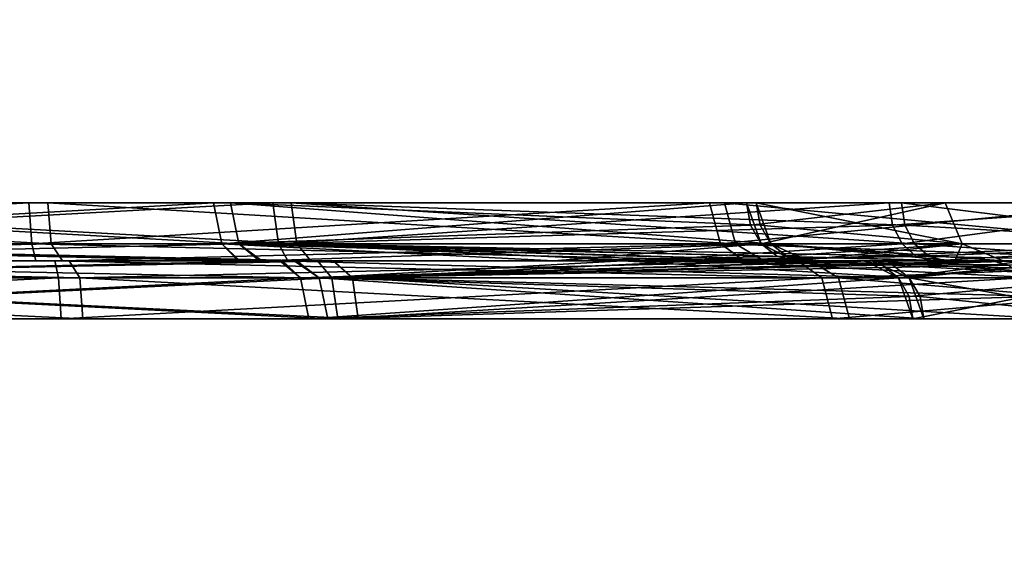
# Model space of a CAD drawing. Header units: millimetres. Extents: x -150 to 150, y -85 to 1149.
# Tile 425 of 656: x -62.23 to -61.719, y 1008.85 to 1009.125. Entities that reach past the tile are written whole.
import ezdxf

# ---------------------------------------------------------------- set-up
doc = ezdxf.new("R2010")
doc.units = ezdxf.units.MM
doc.header["$LTSCALE"] = 21.359881
for name, color, linetype in [('3175', 7, 'CONTINUOUS'), ('3176', 7, 'CONTINUOUS'), ('3177', 7, 'CONTINUOUS'), ('3178', 7, 'CONTINUOUS'), ('3179', 7, 'CONTINUOUS'), ('3180', 7, 'CONTINUOUS'), ('3181', 7, 'CONTINUOUS'), ('3182', 7, 'CONTINUOUS'), ('3216', 7, 'CONTINUOUS'), ('3217', 7, 'CONTINUOUS'), ('3218', 7, 'CONTINUOUS'), ('3219', 7, 'CONTINUOUS'), ('3220', 7, 'CONTINUOUS'), ('3221', 7, 'CONTINUOUS'), ('3222', 7, 'CONTINUOUS'), ('3223', 7, 'CONTINUOUS'), ('6127', 7, 'CONTINUOUS'), ('6128', 7, 'CONTINUOUS'), ('6129', 7, 'CONTINUOUS'), ('6130', 7, 'CONTINUOUS'), ('6131', 7, 'CONTINUOUS'), ('6132', 7, 'CONTINUOUS'), ('6133', 7, 'CONTINUOUS'), ('6134', 7, 'CONTINUOUS'), ('6168', 7, 'CONTINUOUS'), ('6169', 7, 'CONTINUOUS'), ('6170', 7, 'CONTINUOUS'), ('6171', 7, 'CONTINUOUS'), ('6172', 7, 'CONTINUOUS'), ('6173', 7, 'CONTINUOUS'), ('6174', 7, 'CONTINUOUS'), ('6175', 7, 'CONTINUOUS'), ('9025', 7, 'CONTINUOUS')]:
    doc.layers.add(name, color=color, linetype=linetype)

msp = doc.modelspace()

# ---------------------------------------------------------------- linework, layer by layer
at = {"layer": '3175', "linetype": 'CONTINUOUS'}
for points in [[(-62.07454, 1008.99121, 191.02114), (-62.49438, 1008.99121, 190.90563), (-62.07009, 1008.97, 191.01356), (-62.07454, 1008.99121, 191.02114)], [(-62.07009, 1008.97, 191.01356), (-62.49438, 1008.99121, 190.90563), (-62.49432, 1008.97, 190.89684), (-62.07009, 1008.97, 191.01356)], [(-61.76869, 1008.99121, 191.33109), (-62.07454, 1008.99121, 191.02114), (-61.76304, 1008.98148, 191.32788), (-61.76869, 1008.99121, 191.33109)], [(-61.76304, 1008.98148, 191.32788), (-62.07454, 1008.99121, 191.02114), (-61.76106, 1008.97, 191.32675), (-61.76304, 1008.98148, 191.32788)], [(-61.76106, 1008.97, 191.32675), (-62.07454, 1008.99121, 191.02114), (-62.07009, 1008.97, 191.01356), (-61.76106, 1008.97, 191.32675)]]:
    msp.add_3dface(points, dxfattribs=at)
at = {"layer": '3176', "linetype": 'CONTINUOUS'}
for points in [[(-62.49627, 1009, 190.92683), (-62.49438, 1008.99121, 190.90563), (-62.08763, 1009, 191.03806), (-62.49627, 1009, 190.92683)], [(-62.49438, 1008.99121, 190.90563), (-62.07454, 1008.99121, 191.02114), (-62.08763, 1009, 191.03806), (-62.49438, 1008.99121, 190.90563)], [(-62.08763, 1009, 191.03806), (-62.07454, 1008.99121, 191.02114), (-61.91727, 1009, 191.16991), (-62.08763, 1009, 191.03806)], [(-62.07454, 1008.99121, 191.02114), (-61.76869, 1008.99121, 191.33109), (-61.91727, 1009, 191.16991), (-62.07454, 1008.99121, 191.02114)], [(-61.91727, 1009, 191.16991), (-61.76869, 1008.99121, 191.33109), (-61.77715, 1008.99772, 191.3359), (-61.91727, 1009, 191.16991)], [(-61.78714, 1009, 191.34158), (-61.91727, 1009, 191.16991), (-61.77715, 1008.99772, 191.3359), (-61.78714, 1009, 191.34158)]]:
    msp.add_3dface(points, dxfattribs=at)
at = {"layer": '3177', "linetype": 'CONTINUOUS'}
for points in [[(-62.50562, 1008.99121, 192.58802), (-62.08427, 1008.99121, 192.47813), (-62.50568, 1008.97, 192.59681), (-62.50562, 1008.99121, 192.58802)], [(-62.50568, 1008.97, 192.59681), (-62.08427, 1008.99121, 192.47813), (-62.07993, 1008.97, 192.48577), (-62.50568, 1008.97, 192.59681)], [(-62.08427, 1008.99121, 192.47813), (-61.77431, 1008.99121, 192.17229), (-62.07993, 1008.97, 192.48577), (-62.08427, 1008.99121, 192.47813)], [(-62.07993, 1008.97, 192.48577), (-61.77431, 1008.99121, 192.17229), (-61.76673, 1008.97, 192.17673), (-62.07993, 1008.97, 192.48577)], [(-61.77431, 1008.99121, 192.17229), (-61.65881, 1008.99121, 191.75245), (-61.76673, 1008.97, 192.17673), (-61.77431, 1008.99121, 192.17229)], [(-61.76869, 1008.99121, 191.33109), (-61.76304, 1008.98148, 191.32788), (-61.65002, 1008.97, 191.7525), (-61.76869, 1008.99121, 191.33109)], [(-61.65881, 1008.99121, 191.75245), (-61.76869, 1008.99121, 191.33109), (-61.65002, 1008.97, 191.7525), (-61.65881, 1008.99121, 191.75245)], [(-61.76673, 1008.97, 192.17673), (-61.65881, 1008.99121, 191.75245), (-61.65002, 1008.97, 191.7525), (-61.76673, 1008.97, 192.17673)], [(-61.76304, 1008.98148, 191.32788), (-61.76106, 1008.97, 191.32675), (-61.65002, 1008.97, 191.7525), (-61.76304, 1008.98148, 191.32788)]]:
    msp.add_3dface(points, dxfattribs=at)
at = {"layer": '3178', "linetype": 'CONTINUOUS'}
for points in [[(-62.08427, 1008.99121, 192.47813), (-62.50562, 1008.99121, 192.58802), (-62.50373, 1009, 192.56682), (-62.08427, 1008.99121, 192.47813)], [(-62.09367, 1009, 192.45907), (-62.08427, 1008.99121, 192.47813), (-62.50373, 1009, 192.56682), (-62.09367, 1009, 192.45907)], [(-61.77431, 1008.99121, 192.17229), (-62.08427, 1008.99121, 192.47813), (-62.09367, 1009, 192.45907), (-61.77431, 1008.99121, 192.17229)], [(-61.79177, 1009, 192.16011), (-61.77431, 1008.99121, 192.17229), (-62.09367, 1009, 192.45907), (-61.79177, 1009, 192.16011)], [(-61.68002, 1009, 191.75264), (-61.77431, 1008.99121, 192.17229), (-61.79177, 1009, 192.16011), (-61.68002, 1009, 191.75264)], [(-61.78714, 1009, 191.34158), (-61.77715, 1008.99772, 191.3359), (-61.65881, 1008.99121, 191.75245), (-61.78714, 1009, 191.34158)], [(-61.78714, 1009, 191.34158), (-61.65881, 1008.99121, 191.75245), (-61.68002, 1009, 191.75264), (-61.78714, 1009, 191.34158)], [(-61.65881, 1008.99121, 191.75245), (-61.77431, 1008.99121, 192.17229), (-61.68002, 1009, 191.75264), (-61.65881, 1008.99121, 191.75245)], [(-61.77715, 1008.99772, 191.3359), (-61.76869, 1008.99121, 191.33109), (-61.65881, 1008.99121, 191.75245), (-61.77715, 1008.99772, 191.3359)]]:
    msp.add_3dface(points, dxfattribs=at)
at = {"layer": '3179', "linetype": 'CONTINUOUS'}
for points in [[(-62.49493, 1009.00879, 190.98805), (-62.11622, 1009.00879, 191.09225), (-62.49499, 1009.03, 190.99684), (-62.49493, 1009.00879, 190.98805)], [(-62.49499, 1009.03, 190.99684), (-62.11622, 1009.00879, 191.09225), (-62.12067, 1009.03, 191.09983), (-62.49499, 1009.03, 190.99684)], [(-61.846, 1009.01852, 191.37504), (-61.84799, 1009.03, 191.37617), (-62.12067, 1009.03, 191.09983), (-61.846, 1009.01852, 191.37504)], [(-61.84035, 1009.00879, 191.37183), (-61.846, 1009.01852, 191.37504), (-62.12067, 1009.03, 191.09983), (-61.84035, 1009.00879, 191.37183)], [(-62.11622, 1009.00879, 191.09225), (-61.84035, 1009.00879, 191.37183), (-62.12067, 1009.03, 191.09983), (-62.11622, 1009.00879, 191.09225)]]:
    msp.add_3dface(points, dxfattribs=at)
at = {"layer": '3180', "linetype": 'CONTINUOUS'}
for points in [[(-62.11622, 1009.00879, 191.09225), (-62.49493, 1009.00879, 190.98805), (-62.10563, 1009, 191.07387), (-62.11622, 1009.00879, 191.09225)], [(-62.10563, 1009, 191.07387), (-62.49493, 1009.00879, 190.98805), (-62.49339, 1009, 190.96685), (-62.10563, 1009, 191.07387)], [(-61.84035, 1009.00879, 191.37183), (-62.11622, 1009.00879, 191.09225), (-61.83189, 1009.00228, 191.36702), (-61.84035, 1009.00879, 191.37183)], [(-61.82191, 1009, 191.36135), (-62.11622, 1009.00879, 191.09225), (-62.10563, 1009, 191.07387), (-61.82191, 1009, 191.36135)], [(-62.11622, 1009.00879, 191.09225), (-61.82191, 1009, 191.36135), (-61.83189, 1009.00228, 191.36702), (-62.11622, 1009.00879, 191.09225)]]:
    msp.add_3dface(points, dxfattribs=at)
at = {"layer": '3181', "linetype": 'CONTINUOUS'}
for points in [[(-62.12501, 1009.00879, 192.40647), (-62.50507, 1009.00879, 192.50559), (-62.12935, 1009.03, 192.39883), (-62.12501, 1009.00879, 192.40647)], [(-62.12935, 1009.03, 192.39883), (-62.50507, 1009.00879, 192.50559), (-62.50501, 1009.03, 192.49681), (-62.12935, 1009.03, 192.39883)], [(-61.853, 1009.03, 192.12616), (-62.12501, 1009.00879, 192.40647), (-62.12935, 1009.03, 192.39883), (-61.853, 1009.03, 192.12616)], [(-61.84542, 1009.00879, 192.1306), (-62.12501, 1009.00879, 192.40647), (-61.853, 1009.03, 192.12616), (-61.84542, 1009.00879, 192.1306)], [(-61.75002, 1009.03, 191.75184), (-61.84542, 1009.00879, 192.1306), (-61.853, 1009.03, 192.12616), (-61.75002, 1009.03, 191.75184)], [(-61.84799, 1009.03, 191.37617), (-61.846, 1009.01852, 191.37504), (-61.74123, 1009.00879, 191.75189), (-61.84799, 1009.03, 191.37617)], [(-61.84799, 1009.03, 191.37617), (-61.74123, 1009.00879, 191.75189), (-61.75002, 1009.03, 191.75184), (-61.84799, 1009.03, 191.37617)], [(-61.74123, 1009.00879, 191.75189), (-61.84542, 1009.00879, 192.1306), (-61.75002, 1009.03, 191.75184), (-61.74123, 1009.00879, 191.75189)], [(-61.846, 1009.01852, 191.37504), (-61.84035, 1009.00879, 191.37183), (-61.74123, 1009.00879, 191.75189), (-61.846, 1009.01852, 191.37504)]]:
    msp.add_3dface(points, dxfattribs=at)
at = {"layer": '3182', "linetype": 'CONTINUOUS'}
for points in [[(-62.50661, 1009, 192.5268), (-62.50507, 1009.00879, 192.50559), (-62.11567, 1009, 192.42557), (-62.50661, 1009, 192.5268)], [(-62.50507, 1009.00879, 192.50559), (-62.12501, 1009.00879, 192.40647), (-62.11567, 1009, 192.42557), (-62.50507, 1009.00879, 192.50559)], [(-62.12501, 1009.00879, 192.40647), (-61.84542, 1009.00879, 192.1306), (-61.82817, 1009, 192.14312), (-62.12501, 1009.00879, 192.40647)], [(-62.11567, 1009, 192.42557), (-62.12501, 1009.00879, 192.40647), (-61.82817, 1009, 192.14312), (-62.11567, 1009, 192.42557)], [(-61.84542, 1009.00879, 192.1306), (-61.74123, 1009.00879, 191.75189), (-61.72004, 1009, 191.7545), (-61.84542, 1009.00879, 192.1306)], [(-61.82817, 1009, 192.14312), (-61.84542, 1009.00879, 192.1306), (-61.72004, 1009, 191.7545), (-61.82817, 1009, 192.14312)], [(-61.84035, 1009.00879, 191.37183), (-61.83189, 1009.00228, 191.36702), (-61.74498, 1009, 191.55101), (-61.84035, 1009.00879, 191.37183)], [(-61.74123, 1009.00879, 191.75189), (-61.84035, 1009.00879, 191.37183), (-61.74498, 1009, 191.55101), (-61.74123, 1009.00879, 191.75189)], [(-61.72004, 1009, 191.7545), (-61.74123, 1009.00879, 191.75189), (-61.74498, 1009, 191.55101), (-61.72004, 1009, 191.7545)], [(-61.83189, 1009.00228, 191.36702), (-61.82191, 1009, 191.36135), (-61.74498, 1009, 191.55101), (-61.83189, 1009.00228, 191.36702)]]:
    msp.add_3dface(points, dxfattribs=at)
at = {"layer": '3216', "linetype": 'CONTINUOUS'}
for points in [[(-62.50562, 1008.99121, 409.09437), (-62.08427, 1008.99121, 408.98448), (-62.50568, 1008.97, 409.10316), (-62.50562, 1008.99121, 409.09437)], [(-62.50568, 1008.97, 409.10316), (-62.08427, 1008.99121, 408.98448), (-62.07993, 1008.97, 408.99212), (-62.50568, 1008.97, 409.10316)], [(-62.08427, 1008.99121, 408.98448), (-61.77431, 1008.99121, 408.67864), (-62.07993, 1008.97, 408.99212), (-62.08427, 1008.99121, 408.98448)], [(-61.77431, 1008.99121, 408.67864), (-61.7687, 1008.98148, 408.68193), (-62.07993, 1008.97, 408.99212), (-61.77431, 1008.99121, 408.67864)], [(-61.7687, 1008.98148, 408.68193), (-61.76673, 1008.97, 408.68308), (-62.07993, 1008.97, 408.99212), (-61.7687, 1008.98148, 408.68193)]]:
    msp.add_3dface(points, dxfattribs=at)
at = {"layer": '3217', "linetype": 'CONTINUOUS'}
for points in [[(-62.08427, 1008.99121, 408.98448), (-62.50562, 1008.99121, 409.09437), (-62.09505, 1009, 408.96621), (-62.08427, 1008.99121, 408.98448)], [(-62.09505, 1009, 408.96621), (-62.50562, 1008.99121, 409.09437), (-62.5038, 1009, 409.07317), (-62.09505, 1009, 408.96621)], [(-61.79261, 1009, 408.66791), (-62.08427, 1008.99121, 408.98448), (-62.09505, 1009, 408.96621), (-61.79261, 1009, 408.66791)], [(-62.08427, 1008.99121, 408.98448), (-61.79261, 1009, 408.66791), (-61.78271, 1008.99772, 408.67372), (-62.08427, 1008.99121, 408.98448)], [(-61.77431, 1008.99121, 408.67864), (-62.08427, 1008.99121, 408.98448), (-61.78271, 1008.99772, 408.67372), (-61.77431, 1008.99121, 408.67864)]]:
    msp.add_3dface(points, dxfattribs=at)
at = {"layer": '3218', "linetype": 'CONTINUOUS'}
for points in [[(-62.07454, 1008.99121, 407.52749), (-62.49438, 1008.99121, 407.41198), (-62.07009, 1008.97, 407.51991), (-62.07454, 1008.99121, 407.52749)], [(-62.07009, 1008.97, 407.51991), (-62.49438, 1008.99121, 407.41198), (-62.49432, 1008.97, 407.40319), (-62.07009, 1008.97, 407.51991)], [(-61.76869, 1008.99121, 407.83745), (-62.07454, 1008.99121, 407.52749), (-61.76106, 1008.97, 407.8331), (-61.76869, 1008.99121, 407.83745)], [(-61.76106, 1008.97, 407.8331), (-62.07454, 1008.99121, 407.52749), (-62.07009, 1008.97, 407.51991), (-61.76106, 1008.97, 407.8331)], [(-61.7687, 1008.98148, 408.68193), (-61.77431, 1008.99121, 408.67864), (-61.65881, 1008.99121, 408.2588), (-61.7687, 1008.98148, 408.68193)], [(-61.76673, 1008.97, 408.68308), (-61.7687, 1008.98148, 408.68193), (-61.65881, 1008.99121, 408.2588), (-61.76673, 1008.97, 408.68308)], [(-61.65881, 1008.99121, 408.2588), (-61.76869, 1008.99121, 407.83745), (-61.65002, 1008.97, 408.25885), (-61.65881, 1008.99121, 408.2588)], [(-61.65002, 1008.97, 408.25885), (-61.76869, 1008.99121, 407.83745), (-61.76106, 1008.97, 407.8331), (-61.65002, 1008.97, 408.25885)], [(-61.76673, 1008.97, 408.68308), (-61.65881, 1008.99121, 408.2588), (-61.65002, 1008.97, 408.25885), (-61.76673, 1008.97, 408.68308)]]:
    msp.add_3dface(points, dxfattribs=at)
at = {"layer": '3219', "linetype": 'CONTINUOUS'}
for points in [[(-62.4962, 1009, 407.43318), (-62.49438, 1008.99121, 407.41198), (-62.08634, 1009, 407.54516), (-62.4962, 1009, 407.43318)], [(-62.49438, 1008.99121, 407.41198), (-62.07454, 1008.99121, 407.52749), (-62.08634, 1009, 407.54516), (-62.49438, 1008.99121, 407.41198)], [(-62.08634, 1009, 407.54516), (-62.07454, 1008.99121, 407.52749), (-61.788, 1009, 407.84641), (-62.08634, 1009, 407.54516)], [(-62.07454, 1008.99121, 407.52749), (-61.76869, 1008.99121, 407.83745), (-61.788, 1009, 407.84641), (-62.07454, 1008.99121, 407.52749)], [(-61.78271, 1008.99772, 408.67372), (-61.79261, 1009, 408.66791), (-61.70901, 1009, 408.46937), (-61.78271, 1008.99772, 408.67372)], [(-61.788, 1009, 407.84641), (-61.76869, 1008.99121, 407.83745), (-61.68, 1009, 408.25591), (-61.788, 1009, 407.84641)], [(-61.77431, 1008.99121, 408.67864), (-61.78271, 1008.99772, 408.67372), (-61.70901, 1009, 408.46937), (-61.77431, 1008.99121, 408.67864)], [(-61.65881, 1008.99121, 408.2588), (-61.77431, 1008.99121, 408.67864), (-61.70901, 1009, 408.46937), (-61.65881, 1008.99121, 408.2588)], [(-61.76869, 1008.99121, 407.83745), (-61.65881, 1008.99121, 408.2588), (-61.68, 1009, 408.25591), (-61.76869, 1008.99121, 407.83745)]]:
    msp.add_3dface(points, dxfattribs=at)
at = {"layer": '3220', "linetype": 'CONTINUOUS'}
for points in [[(-62.12501, 1009.00879, 408.91282), (-62.50507, 1009.00879, 409.01195), (-62.12935, 1009.03, 408.90519), (-62.12501, 1009.00879, 408.91282)], [(-62.12935, 1009.03, 408.90519), (-62.50507, 1009.00879, 409.01195), (-62.50501, 1009.03, 409.00316), (-62.12935, 1009.03, 408.90519)], [(-61.853, 1009.03, 408.63251), (-62.12501, 1009.00879, 408.91282), (-62.12935, 1009.03, 408.90519), (-61.853, 1009.03, 408.63251)], [(-61.85103, 1009.01852, 408.63366), (-62.12501, 1009.00879, 408.91282), (-61.853, 1009.03, 408.63251), (-61.85103, 1009.01852, 408.63366)], [(-61.84542, 1009.00879, 408.63695), (-62.12501, 1009.00879, 408.91282), (-61.85103, 1009.01852, 408.63366), (-61.84542, 1009.00879, 408.63695)]]:
    msp.add_3dface(points, dxfattribs=at)
at = {"layer": '3221', "linetype": 'CONTINUOUS'}
for points in [[(-62.50729, 1009, 409.03314), (-62.50507, 1009.00879, 409.01195), (-62.11667, 1009, 408.93248), (-62.50729, 1009, 409.03314)], [(-62.50507, 1009.00879, 409.01195), (-62.12501, 1009.00879, 408.91282), (-62.11667, 1009, 408.93248), (-62.50507, 1009.00879, 409.01195)], [(-62.12501, 1009.00879, 408.91282), (-61.84542, 1009.00879, 408.63695), (-61.95291, 1009, 408.80913), (-62.12501, 1009.00879, 408.91282)], [(-62.11667, 1009, 408.93248), (-62.12501, 1009.00879, 408.91282), (-61.95291, 1009, 408.80913), (-62.11667, 1009, 408.93248)], [(-61.95291, 1009, 408.80913), (-61.84542, 1009.00879, 408.63695), (-61.83702, 1009.00228, 408.64187), (-61.95291, 1009, 408.80913)], [(-61.82712, 1009, 408.64768), (-61.95291, 1009, 408.80913), (-61.83702, 1009.00228, 408.64187), (-61.82712, 1009, 408.64768)]]:
    msp.add_3dface(points, dxfattribs=at)
at = {"layer": '3222', "linetype": 'CONTINUOUS'}
for points in [[(-62.49493, 1009.00879, 407.49441), (-62.11622, 1009.00879, 407.5986), (-62.49499, 1009.03, 407.50319), (-62.49493, 1009.00879, 407.49441)], [(-62.49499, 1009.03, 407.50319), (-62.11622, 1009.00879, 407.5986), (-62.12067, 1009.03, 407.60618), (-62.49499, 1009.03, 407.50319)], [(-62.11622, 1009.00879, 407.5986), (-61.84035, 1009.00879, 407.87818), (-62.12067, 1009.03, 407.60618), (-62.11622, 1009.00879, 407.5986)], [(-62.12067, 1009.03, 407.60618), (-61.84035, 1009.00879, 407.87818), (-61.84799, 1009.03, 407.88252), (-62.12067, 1009.03, 407.60618)], [(-61.85103, 1009.01852, 408.63366), (-61.853, 1009.03, 408.63251), (-61.75002, 1009.03, 408.25819), (-61.85103, 1009.01852, 408.63366)], [(-61.84542, 1009.00879, 408.63695), (-61.85103, 1009.01852, 408.63366), (-61.75002, 1009.03, 408.25819), (-61.84542, 1009.00879, 408.63695)], [(-61.84035, 1009.00879, 407.87818), (-61.74123, 1009.00879, 408.25825), (-61.84799, 1009.03, 407.88252), (-61.84035, 1009.00879, 407.87818)], [(-61.84799, 1009.03, 407.88252), (-61.74123, 1009.00879, 408.25825), (-61.75002, 1009.03, 408.25819), (-61.84799, 1009.03, 407.88252)], [(-61.74123, 1009.00879, 408.25825), (-61.84542, 1009.00879, 408.63695), (-61.75002, 1009.03, 408.25819), (-61.74123, 1009.00879, 408.25825)]]:
    msp.add_3dface(points, dxfattribs=at)
at = {"layer": '3223', "linetype": 'CONTINUOUS'}
for points in [[(-62.11622, 1009.00879, 407.5986), (-62.49493, 1009.00879, 407.49441), (-62.49271, 1009, 407.47321), (-62.11622, 1009.00879, 407.5986)], [(-62.10435, 1009, 407.58097), (-62.11622, 1009.00879, 407.5986), (-62.49271, 1009, 407.47321), (-62.10435, 1009, 407.58097)], [(-61.84035, 1009.00879, 407.87818), (-62.11622, 1009.00879, 407.5986), (-62.10435, 1009, 407.58097), (-61.84035, 1009.00879, 407.87818)], [(-61.82122, 1009, 407.86891), (-61.84035, 1009.00879, 407.87818), (-62.10435, 1009, 407.58097), (-61.82122, 1009, 407.86891)], [(-61.83702, 1009.00228, 408.64187), (-61.84542, 1009.00879, 408.63695), (-61.74123, 1009.00879, 408.25825), (-61.83702, 1009.00228, 408.64187)], [(-61.74123, 1009.00879, 408.25825), (-61.84035, 1009.00879, 407.87818), (-61.72002, 1009, 408.25823), (-61.74123, 1009.00879, 408.25825)], [(-61.72002, 1009, 408.25823), (-61.84035, 1009.00879, 407.87818), (-61.82122, 1009, 407.86891), (-61.72002, 1009, 408.25823)], [(-61.82712, 1009, 408.64768), (-61.83702, 1009.00228, 408.64187), (-61.74123, 1009.00879, 408.25825), (-61.82712, 1009, 408.64768)], [(-61.82712, 1009, 408.64768), (-61.74123, 1009.00879, 408.25825), (-61.72002, 1009, 408.25823), (-61.82712, 1009, 408.64768)]]:
    msp.add_3dface(points, dxfattribs=at)
at = {"layer": '6127', "linetype": 'CONTINUOUS'}
for points in [[(-62.05435, 1008.97, 224.89691), (-62.49093, 1008.99121, 224.8643), (-62.4924, 1008.97, 224.85563), (-62.05435, 1008.97, 224.89691)], [(-62.05741, 1008.99121, 224.90515), (-62.49093, 1008.99121, 224.8643), (-62.05435, 1008.97, 224.89691), (-62.05741, 1008.99121, 224.90515)], [(-61.70239, 1008.99121, 225.15729), (-62.05741, 1008.99121, 224.90515), (-61.69738, 1008.98148, 225.15314), (-61.70239, 1008.99121, 225.15729)], [(-61.69738, 1008.98148, 225.15314), (-62.05741, 1008.99121, 224.90515), (-61.69562, 1008.97, 225.15168), (-61.69738, 1008.98148, 225.15314)], [(-61.69562, 1008.97, 225.15168), (-62.05741, 1008.99121, 224.90515), (-62.05435, 1008.97, 224.89691), (-61.69562, 1008.97, 225.15168)]]:
    msp.add_3dface(points, dxfattribs=at)
at = {"layer": '6128', "linetype": 'CONTINUOUS'}
for points in [[(-62.49093, 1008.99121, 224.8643), (-62.05741, 1008.99121, 224.90515), (-62.06737, 1009, 224.92408), (-62.49093, 1008.99121, 224.8643)], [(-62.48911, 1009, 224.88551), (-62.49093, 1008.99121, 224.8643), (-62.06737, 1009, 224.92408), (-62.48911, 1009, 224.88551)], [(-62.06737, 1009, 224.92408), (-62.05741, 1008.99121, 224.90515), (-61.8767, 1009, 225.02435), (-62.06737, 1009, 224.92408)], [(-62.05741, 1008.99121, 224.90515), (-61.70239, 1008.99121, 225.15729), (-61.8767, 1009, 225.02435), (-62.05741, 1008.99121, 224.90515)], [(-61.8767, 1009, 225.02435), (-61.70239, 1008.99121, 225.15729), (-61.70989, 1008.99772, 225.16349), (-61.8767, 1009, 225.02435)], [(-61.71873, 1009, 225.17081), (-61.8767, 1009, 225.02435), (-61.70989, 1008.99772, 225.16349), (-61.71873, 1009, 225.17081)]]:
    msp.add_3dface(points, dxfattribs=at)
at = {"layer": '6129', "linetype": 'CONTINUOUS'}
for points in [[(-62.64339, 1008.99121, 226.48223), (-62.20986, 1008.99121, 226.52308), (-62.64645, 1008.97, 226.49047), (-62.64339, 1008.99121, 226.48223)], [(-62.64645, 1008.97, 226.49047), (-62.20986, 1008.99121, 226.52308), (-62.20839, 1008.97, 226.53174), (-62.64645, 1008.97, 226.49047)], [(-62.20986, 1008.99121, 226.52308), (-61.81399, 1008.99121, 226.34169), (-62.20839, 1008.97, 226.53174), (-62.20986, 1008.99121, 226.52308)], [(-62.20839, 1008.97, 226.53174), (-61.81399, 1008.99121, 226.34169), (-61.80839, 1008.97, 226.34846), (-62.20839, 1008.97, 226.53174)], [(-61.81399, 1008.99121, 226.34169), (-61.56186, 1008.99121, 225.98668), (-61.80839, 1008.97, 226.34846), (-61.81399, 1008.99121, 226.34169)], [(-61.80839, 1008.97, 226.34846), (-61.56186, 1008.99121, 225.98668), (-61.55362, 1008.97, 225.98974), (-61.80839, 1008.97, 226.34846)]]:
    msp.add_3dface(points, dxfattribs=at)
at = {"layer": '6130', "linetype": 'CONTINUOUS'}
for points in [[(-62.20986, 1008.99121, 226.52308), (-62.64339, 1008.99121, 226.48223), (-62.63343, 1009, 226.4633), (-62.20986, 1008.99121, 226.52308)], [(-62.21169, 1009, 226.50187), (-62.20986, 1008.99121, 226.52308), (-62.63343, 1009, 226.4633), (-62.21169, 1009, 226.50187)], [(-61.81399, 1008.99121, 226.34169), (-62.20986, 1008.99121, 226.52308), (-62.21169, 1009, 226.50187), (-61.81399, 1008.99121, 226.34169)], [(-61.82656, 1009, 226.32456), (-61.81399, 1008.99121, 226.34169), (-62.21169, 1009, 226.50187), (-61.82656, 1009, 226.32456)], [(-61.56186, 1008.99121, 225.98668), (-61.81399, 1008.99121, 226.34169), (-61.82656, 1009, 226.32456), (-61.56186, 1008.99121, 225.98668)], [(-61.58116, 1009, 225.97771), (-61.56186, 1008.99121, 225.98668), (-61.82656, 1009, 226.32456), (-61.58116, 1009, 225.97771)]]:
    msp.add_3dface(points, dxfattribs=at)
at = {"layer": '6131', "linetype": 'CONTINUOUS'}
for points in [[(-62.47716, 1009.00879, 224.94557), (-62.08612, 1009.00879, 224.98241), (-62.4757, 1009.03, 224.95423), (-62.47716, 1009.00879, 224.94557)], [(-62.4757, 1009.03, 224.95423), (-62.08612, 1009.00879, 224.98241), (-62.08918, 1009.03, 224.99065), (-62.4757, 1009.03, 224.95423)], [(-61.7709, 1009.01852, 225.21399), (-61.77266, 1009.03, 225.21545), (-62.08918, 1009.03, 224.99065), (-61.7709, 1009.01852, 225.21399)], [(-61.76589, 1009.00879, 225.20984), (-61.7709, 1009.01852, 225.21399), (-62.08918, 1009.03, 224.99065), (-61.76589, 1009.00879, 225.20984)], [(-62.08612, 1009.00879, 224.98241), (-61.76589, 1009.00879, 225.20984), (-62.08918, 1009.03, 224.99065), (-62.08612, 1009.00879, 224.98241)]]:
    msp.add_3dface(points, dxfattribs=at)
at = {"layer": '6132', "linetype": 'CONTINUOUS'}
for points in [[(-62.07888, 1009, 224.96247), (-62.47716, 1009.00879, 224.94557), (-62.47933, 1009, 224.92442), (-62.07888, 1009, 224.96247)], [(-62.08612, 1009.00879, 224.98241), (-62.47716, 1009.00879, 224.94557), (-62.07888, 1009, 224.96247), (-62.08612, 1009.00879, 224.98241)], [(-61.76589, 1009.00879, 225.20984), (-62.08612, 1009.00879, 224.98241), (-61.75839, 1009.00228, 225.20364), (-61.76589, 1009.00879, 225.20984)], [(-61.74955, 1009, 225.19632), (-62.08612, 1009.00879, 224.98241), (-62.07888, 1009, 224.96247), (-61.74955, 1009, 225.19632)], [(-62.08612, 1009.00879, 224.98241), (-61.74955, 1009, 225.19632), (-61.75839, 1009.00228, 225.20364), (-62.08612, 1009.00879, 224.98241)]]:
    msp.add_3dface(points, dxfattribs=at)
at = {"layer": '6133', "linetype": 'CONTINUOUS'}
for points in [[(-62.22363, 1009.00879, 226.44181), (-62.61468, 1009.00879, 226.40497), (-62.2251, 1009.03, 226.43315), (-62.22363, 1009.00879, 226.44181)], [(-62.2251, 1009.03, 226.43315), (-62.61468, 1009.00879, 226.40497), (-62.61162, 1009.03, 226.39673), (-62.2251, 1009.03, 226.43315)], [(-61.87216, 1009.03, 226.27143), (-62.22363, 1009.00879, 226.44181), (-62.2251, 1009.03, 226.43315), (-61.87216, 1009.03, 226.27143)], [(-61.86655, 1009.00879, 226.2782), (-62.22363, 1009.00879, 226.44181), (-61.87216, 1009.03, 226.27143), (-61.86655, 1009.00879, 226.2782)], [(-61.64736, 1009.03, 225.95491), (-61.86655, 1009.00879, 226.2782), (-61.87216, 1009.03, 226.27143), (-61.64736, 1009.03, 225.95491)], [(-61.63912, 1009.00879, 225.95797), (-61.86655, 1009.00879, 226.2782), (-61.64736, 1009.03, 225.95491), (-61.63912, 1009.00879, 225.95797)], [(-61.77266, 1009.03, 225.21545), (-61.7709, 1009.01852, 225.21399), (-61.60228, 1009.00879, 225.56692), (-61.77266, 1009.03, 225.21545)], [(-61.77266, 1009.03, 225.21545), (-61.60228, 1009.00879, 225.56692), (-61.61094, 1009.03, 225.56839), (-61.77266, 1009.03, 225.21545)], [(-61.7709, 1009.01852, 225.21399), (-61.76589, 1009.00879, 225.20984), (-61.60228, 1009.00879, 225.56692), (-61.7709, 1009.01852, 225.21399)]]:
    msp.add_3dface(points, dxfattribs=at)
at = {"layer": '6134', "linetype": 'CONTINUOUS'}
for points in [[(-62.61468, 1009.00879, 226.40497), (-62.22363, 1009.00879, 226.44181), (-62.62192, 1009, 226.42491), (-62.61468, 1009.00879, 226.40497)], [(-62.62192, 1009, 226.42491), (-62.22363, 1009.00879, 226.44181), (-62.22147, 1009, 226.46296), (-62.62192, 1009, 226.42491)], [(-62.22363, 1009.00879, 226.44181), (-61.86655, 1009.00879, 226.2782), (-61.85405, 1009, 226.29538), (-62.22363, 1009.00879, 226.44181)], [(-62.22147, 1009, 226.46296), (-62.22363, 1009.00879, 226.44181), (-61.85405, 1009, 226.29538), (-62.22147, 1009, 226.46296)], [(-61.86655, 1009.00879, 226.2782), (-61.63912, 1009.00879, 225.95797), (-61.61996, 1009, 225.9673), (-61.86655, 1009.00879, 226.2782)], [(-61.85405, 1009, 226.29538), (-61.86655, 1009.00879, 226.2782), (-61.61996, 1009, 225.9673), (-61.85405, 1009, 226.29538)], [(-61.76589, 1009.00879, 225.20984), (-61.75839, 1009.00228, 225.20364), (-61.64085, 1009, 225.36974), (-61.76589, 1009.00879, 225.20984)], [(-61.60228, 1009.00879, 225.56692), (-61.76589, 1009.00879, 225.20984), (-61.64085, 1009, 225.36974), (-61.60228, 1009.00879, 225.56692)], [(-61.75839, 1009.00228, 225.20364), (-61.74955, 1009, 225.19632), (-61.64085, 1009, 225.36974), (-61.75839, 1009.00228, 225.20364)]]:
    msp.add_3dface(points, dxfattribs=at)
at = {"layer": '6168', "linetype": 'CONTINUOUS'}
for points in [[(-62.50201, 1008.99121, 375.13375), (-62.06797, 1008.99121, 375.0987), (-62.50359, 1008.97, 375.14239), (-62.50201, 1008.99121, 375.13375)], [(-62.50359, 1008.97, 375.14239), (-62.06797, 1008.99121, 375.0987), (-62.06502, 1008.97, 375.10697), (-62.50359, 1008.97, 375.14239)], [(-62.06797, 1008.99121, 375.0987), (-61.70962, 1008.99121, 374.85133), (-62.06502, 1008.97, 375.10697), (-62.06797, 1008.99121, 375.0987)], [(-61.70962, 1008.99121, 374.85133), (-61.70467, 1008.98148, 374.85554), (-62.06502, 1008.97, 375.10697), (-61.70962, 1008.99121, 374.85133)], [(-61.70467, 1008.98148, 374.85554), (-61.70293, 1008.97, 374.85702), (-62.06502, 1008.97, 375.10697), (-61.70467, 1008.98148, 374.85554)]]:
    msp.add_3dface(points, dxfattribs=at)
at = {"layer": '6169', "linetype": 'CONTINUOUS'}
for points in [[(-62.06797, 1008.99121, 375.0987), (-62.50201, 1008.99121, 375.13375), (-62.07542, 1009, 375.07883), (-62.06797, 1008.99121, 375.0987)], [(-62.07542, 1009, 375.07883), (-62.50201, 1008.99121, 375.13375), (-62.49653, 1009, 375.11319), (-62.07542, 1009, 375.07883)], [(-61.72578, 1009, 374.83758), (-62.06797, 1008.99121, 375.0987), (-62.07542, 1009, 375.07883), (-61.72578, 1009, 374.83758)], [(-62.06797, 1008.99121, 375.0987), (-61.72578, 1009, 374.83758), (-61.71703, 1008.99772, 374.84502), (-62.06797, 1008.99121, 375.0987)], [(-61.70962, 1008.99121, 374.85133), (-62.06797, 1008.99121, 375.0987), (-61.71703, 1008.99772, 374.84502), (-61.70962, 1008.99121, 374.85133)]]:
    msp.add_3dface(points, dxfattribs=at)
at = {"layer": '6170', "linetype": 'CONTINUOUS'}
for points in [[(-62.19721, 1008.97, 373.47023), (-62.63282, 1008.99121, 373.51392), (-62.63577, 1008.97, 373.50565), (-62.19721, 1008.97, 373.47023)], [(-62.19879, 1008.99121, 373.47887), (-62.63282, 1008.99121, 373.51392), (-62.19721, 1008.97, 373.47023), (-62.19879, 1008.99121, 373.47887)], [(-61.80538, 1008.99121, 373.66553), (-62.19879, 1008.99121, 373.47887), (-61.79969, 1008.97, 373.65884), (-61.80538, 1008.99121, 373.66553)], [(-61.79969, 1008.97, 373.65884), (-62.19879, 1008.99121, 373.47887), (-62.19721, 1008.97, 373.47023), (-61.79969, 1008.97, 373.65884)], [(-61.55801, 1008.99121, 374.02389), (-61.80538, 1008.99121, 373.66553), (-61.54973, 1008.97, 374.02094), (-61.55801, 1008.99121, 374.02389)], [(-61.54973, 1008.97, 374.02094), (-61.80538, 1008.99121, 373.66553), (-61.79969, 1008.97, 373.65884), (-61.54973, 1008.97, 374.02094)]]:
    msp.add_3dface(points, dxfattribs=at)
at = {"layer": '6171', "linetype": 'CONTINUOUS'}
for points in [[(-62.63282, 1008.99121, 373.51392), (-62.19879, 1008.99121, 373.47887), (-62.62538, 1009, 373.53379), (-62.63282, 1008.99121, 373.51392)], [(-62.62538, 1009, 373.53379), (-62.19879, 1008.99121, 373.47887), (-62.20427, 1009, 373.49944), (-62.62538, 1009, 373.53379)], [(-62.20427, 1009, 373.49944), (-62.19879, 1008.99121, 373.47887), (-61.82007, 1009, 373.68089), (-62.20427, 1009, 373.49944)], [(-62.19879, 1008.99121, 373.47887), (-61.80538, 1008.99121, 373.66553), (-61.82007, 1009, 373.68089), (-62.19879, 1008.99121, 373.47887)], [(-61.82007, 1009, 373.68089), (-61.80538, 1008.99121, 373.66553), (-61.57858, 1009, 374.02937), (-61.82007, 1009, 373.68089)], [(-61.80538, 1008.99121, 373.66553), (-61.55801, 1008.99121, 374.02389), (-61.57858, 1009, 374.02937), (-61.80538, 1008.99121, 373.66553)], [(-61.71703, 1008.99772, 374.84502), (-61.72578, 1009, 374.83758), (-61.60897, 1009, 374.65658), (-61.71703, 1008.99772, 374.84502)]]:
    msp.add_3dface(points, dxfattribs=at)
at = {"layer": '6172', "linetype": 'CONTINUOUS'}
for points in [[(-62.09565, 1009.00879, 375.02106), (-62.48715, 1009.00879, 375.05267), (-62.0986, 1009.03, 375.01278), (-62.09565, 1009.00879, 375.02106)], [(-62.0986, 1009.03, 375.01278), (-62.48715, 1009.00879, 375.05267), (-62.48557, 1009.03, 375.04403), (-62.0986, 1009.03, 375.01278)], [(-61.7791, 1009.03, 374.79223), (-62.09565, 1009.00879, 375.02106), (-62.0986, 1009.03, 375.01278), (-61.7791, 1009.03, 374.79223)], [(-61.77736, 1009.01852, 374.79371), (-62.09565, 1009.00879, 375.02106), (-61.7791, 1009.03, 374.79223), (-61.77736, 1009.01852, 374.79371)], [(-61.77241, 1009.00879, 374.79792), (-62.09565, 1009.00879, 375.02106), (-61.77736, 1009.01852, 374.79371), (-61.77241, 1009.00879, 374.79792)]]:
    msp.add_3dface(points, dxfattribs=at)
at = {"layer": '6173', "linetype": 'CONTINUOUS'}
for points in [[(-62.49301, 1009, 375.07316), (-62.48715, 1009.00879, 375.05267), (-62.09085, 1009, 375.04186), (-62.49301, 1009, 375.07316)], [(-62.48715, 1009.00879, 375.05267), (-62.09565, 1009.00879, 375.02106), (-62.09085, 1009, 375.04186), (-62.48715, 1009.00879, 375.05267)], [(-62.09565, 1009.00879, 375.02106), (-61.77241, 1009.00879, 374.79792), (-61.90816, 1009, 374.94882), (-62.09565, 1009.00879, 375.02106)], [(-62.09085, 1009, 375.04186), (-62.09565, 1009.00879, 375.02106), (-61.90816, 1009, 374.94882), (-62.09085, 1009, 375.04186)], [(-61.90816, 1009, 374.94882), (-61.77241, 1009.00879, 374.79792), (-61.76499, 1009.00228, 374.80423), (-61.90816, 1009, 374.94882)], [(-61.75625, 1009, 374.81167), (-61.90816, 1009, 374.94882), (-61.76499, 1009.00228, 374.80423), (-61.75625, 1009, 374.81167)]]:
    msp.add_3dface(points, dxfattribs=at)
at = {"layer": '6174', "linetype": 'CONTINUOUS'}
for points in [[(-62.60515, 1009.00879, 373.59157), (-62.21365, 1009.00879, 373.55995), (-62.6022, 1009.03, 373.59984), (-62.60515, 1009.00879, 373.59157)], [(-62.6022, 1009.03, 373.59984), (-62.21365, 1009.00879, 373.55995), (-62.21523, 1009.03, 373.56859), (-62.6022, 1009.03, 373.59984)], [(-62.21365, 1009.00879, 373.55995), (-61.85879, 1009.00879, 373.72832), (-62.21523, 1009.03, 373.56859), (-62.21365, 1009.00879, 373.55995)], [(-62.21523, 1009.03, 373.56859), (-61.85879, 1009.00879, 373.72832), (-61.86448, 1009.03, 373.73501), (-62.21523, 1009.03, 373.56859)], [(-61.85879, 1009.00879, 373.72832), (-61.63565, 1009.00879, 374.05156), (-61.86448, 1009.03, 373.73501), (-61.85879, 1009.00879, 373.72832)], [(-61.86448, 1009.03, 373.73501), (-61.63565, 1009.00879, 374.05156), (-61.64393, 1009.03, 374.05451), (-61.86448, 1009.03, 373.73501)], [(-61.77736, 1009.01852, 374.79371), (-61.7791, 1009.03, 374.79223), (-61.61268, 1009.03, 374.44148), (-61.77736, 1009.01852, 374.79371)], [(-61.77241, 1009.00879, 374.79792), (-61.77736, 1009.01852, 374.79371), (-61.61268, 1009.03, 374.44148), (-61.77241, 1009.00879, 374.79792)], [(-61.60404, 1009.00879, 374.44306), (-61.77241, 1009.00879, 374.79792), (-61.61268, 1009.03, 374.44148), (-61.60404, 1009.00879, 374.44306)]]:
    msp.add_3dface(points, dxfattribs=at)
at = {"layer": '6175', "linetype": 'CONTINUOUS'}
for points in [[(-62.21365, 1009.00879, 373.55995), (-62.60515, 1009.00879, 373.59157), (-62.60995, 1009, 373.57076), (-62.21365, 1009.00879, 373.55995)], [(-62.20778, 1009, 373.53946), (-62.21365, 1009.00879, 373.55995), (-62.60995, 1009, 373.57076), (-62.20778, 1009, 373.53946)], [(-61.85879, 1009.00879, 373.72832), (-62.21365, 1009.00879, 373.55995), (-62.20778, 1009, 373.53946), (-61.85879, 1009.00879, 373.72832)], [(-61.84403, 1009, 373.71302), (-61.85879, 1009.00879, 373.72832), (-62.20778, 1009, 373.53946), (-61.84403, 1009, 373.71302)], [(-61.63565, 1009.00879, 374.05156), (-61.85879, 1009.00879, 373.72832), (-61.84403, 1009, 373.71302), (-61.63565, 1009.00879, 374.05156)], [(-61.6152, 1009, 374.04576), (-61.63565, 1009.00879, 374.05156), (-61.84403, 1009, 373.71302), (-61.6152, 1009, 374.04576)], [(-61.76499, 1009.00228, 374.80423), (-61.77241, 1009.00879, 374.79792), (-61.60404, 1009.00879, 374.44306), (-61.76499, 1009.00228, 374.80423)], [(-61.75625, 1009, 374.81167), (-61.76499, 1009.00228, 374.80423), (-61.60404, 1009.00879, 374.44306), (-61.75625, 1009, 374.81167)], [(-61.75625, 1009, 374.81167), (-61.60404, 1009.00879, 374.44306), (-61.58314, 1009, 374.44673), (-61.75625, 1009, 374.81167)]]:
    msp.add_3dface(points, dxfattribs=at)
at = {"layer": '9025', "linetype": 'CONTINUOUS'}
for points in [[(-57.6942, 1007.9, 161.3017), (-68.39935, 1007.9, 166.25244), (-68.23326, 1009.4, 166.1678), (-57.6942, 1007.9, 161.3017)], [(-68.23326, 1007.9, 433.8322), (-57.6942, 1009.4, 438.6983), (-68.39935, 1009.4, 433.74756), (-68.23326, 1007.9, 433.8322)], [(-57.6942, 1007.9, 161.3017), (-68.23326, 1009.4, 166.1678), (-46.46939, 1009.4, 157.14606), (-57.6942, 1007.9, 161.3017)], [(-68.23326, 1007.9, 433.8322), (-46.46939, 1007.9, 442.85394), (-57.6942, 1009.4, 438.6983), (-68.23326, 1007.9, 433.8322)]]:
    msp.add_3dface(points, dxfattribs=at)

doc.saveas('drawing.dxf')
